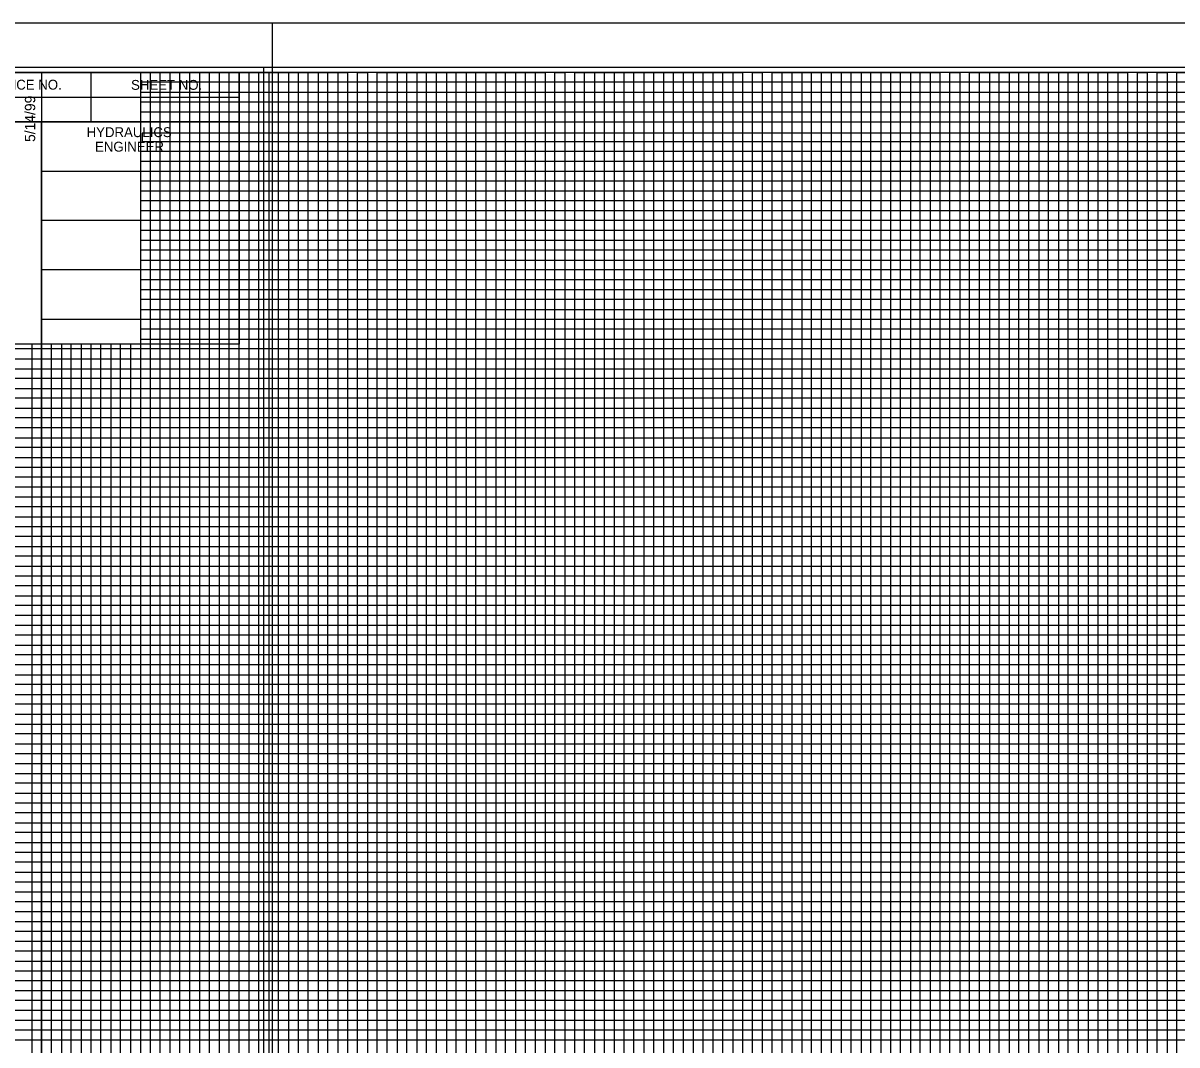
# Model space of a CAD drawing. Extents: x 2345490 to 2436403, y 465165 to 573888.
# Drawn here: x 2383107 to 2383692, y 541557 to 542075 of the extents above; entities that cross this region are included whole.
import ezdxf

# ---------------------------------------------------------------- set-up
doc = ezdxf.new("R2010")
doc.units = 0
for name, color, linetype in [('Old_Level_1', 7, 'Continuous'), ('Old_Level_18', 7, 'Continuous'), ('Old_Level_40', 7, 'Continuous'), ('Old_Level_41', 7, 'Continuous'), ('Old_Level_42', 7, 'Continuous'), ('Old_Level_43', 7, 'Continuous'), ('Old_Level_44', 7, 'Continuous'), ('Old_Level_50', 7, 'Continuous'), ('Old_Level_51', 7, 'Continuous'), ('Old_Level_52', 7, 'Continuous'), ('Old_Level_53', 7, 'Continuous')]:
    doc.layers.add(name, color=color, linetype=linetype)

msp = doc.modelspace()

# ---------------------------------------------------------------- linework, layer by layer
at = {"layer": 'Old_Level_1'}
msp.add_line((2383229.29875, 542052.0545), (2383229.29875, 542052.0545), dxfattribs=at)
at = {"layer": 'Old_Level_18'}
for points in [[(2383216.79875, 542049.5045), (2381716.79875, 542049.5045), (2381716.79875, 540999.5045), (2383216.79875, 540999.5045)], [(2384616.79875, 542049.5045), (2383116.79875, 542049.5045), (2383116.79875, 540999.5045), (2384616.79875, 540999.5045)]]:
    msp.add_lwpolyline(points, close=True, dxfattribs=at)
at = {"layer": 'Old_Level_40'}
for p, q in [((2383141.79875, 542049.4545), (2383141.79875, 542024.4545)), ((2383016.74875, 542036.9545), (2383216.79875, 542036.9545)), ((2383116.79875, 542024.4545), (2383116.79875, 541912.0045))]:
    msp.add_line(p, q, dxfattribs=at)
for points in [[(2383016.74875, 542049.5045), (2383216.79875, 542049.5045), (2383216.79875, 542024.4545), (2383016.74875, 542024.4545)], [(2383016.74875, 542024.4545), (2383116.79875, 542024.4545), (2383116.79875, 541911.9545), (2383016.74875, 541911.9545)], [(2383116.79875, 542024.4545), (2383216.79875, 542024.4545), (2383216.79875, 541911.9545), (2383116.79875, 541911.9545)]]:
    msp.add_lwpolyline(points, close=True, dxfattribs=at)
at = {"layer": 'Old_Level_41'}
for points in [[(2383116.79875, 542049.5045), (2383166.79875, 542049.5045), (2383166.79875, 541024.5045), (2383216.79875, 541024.5045), (2383216.79875, 542049.5045), (2383266.79875, 542049.5045), (2383266.79875, 541024.5045), (2383316.79875, 541024.5045), (2383316.79875, 542049.5045), (2383366.79875, 542049.5045), (2383366.79875, 541024.5045), (2383416.79875, 541024.5045), (2383416.79875, 542049.5045), (2383466.79875, 542049.5045), (2383466.79875, 541024.5045), (2383516.79875, 541024.5045), (2383516.79875, 542049.5045), (2383566.79875, 542049.5045), (2383566.79875, 541024.5045), (2383616.79875, 541024.5045), (2383616.79875, 542049.5045), (2383666.79875, 542049.5045), (2383666.79875, 541024.5045), (2383716.79875, 541024.5045)], [(2383191.79875, 541024.5045), (2383191.79875, 542049.5045), (2383241.79875, 542049.5045), (2383241.79875, 541024.5045), (2383291.79875, 541024.5045), (2383291.79875, 542049.5045), (2383341.79875, 542049.5045), (2383341.79875, 541024.5045), (2383391.79875, 541024.5045), (2383391.79875, 542049.5045), (2383441.79875, 542049.5045), (2383441.79875, 541024.5045), (2383491.79875, 541024.5045), (2383491.79875, 542049.5045), (2383541.79875, 542049.5045), (2383541.79875, 541024.5045), (2383591.79875, 541024.5045), (2383591.79875, 542049.5045), (2383641.79875, 542049.5045), (2383641.79875, 541024.5045), (2383691.79875, 541024.5045), (2383691.79875, 542049.5045), (2383741.79875, 542049.5045)], [(2383116.79875, 541999.5045), (2384416.74875, 541999.5045)], [(2383016.74875, 541949.5045), (2381716.79875, 541949.5045), (2381716.79875, 541899.4545), (2383216.79875, 541899.4545)], [(2384416.74875, 541949.5045), (2383116.79875, 541949.5045), (2383116.79875, 541899.4545), (2384616.79875, 541899.4545)], [(2383216.79875, 541874.5045), (2381716.79875, 541874.5045), (2381716.79875, 541924.5045), (2383016.74875, 541924.5045)], [(2384616.79875, 541874.5045), (2383116.79875, 541874.5045), (2383116.79875, 541924.5045), (2384416.74875, 541924.5045)], [(2383141.79875, 541911.9545), (2383141.79875, 541024.5045)], [(2383216.79875, 541849.5045), (2381716.79875, 541849.5045), (2381716.79875, 541799.5045), (2383216.79875, 541799.5045)], [(2384616.79875, 541849.5045), (2383116.79875, 541849.5045), (2383116.79875, 541799.5045), (2384616.79875, 541799.5045)], [(2383216.79875, 541774.5045), (2381716.79875, 541774.5045), (2381716.79875, 541824.5045), (2383216.79875, 541824.5045)], [(2384616.79875, 541774.5045), (2383116.79875, 541774.5045), (2383116.79875, 541824.5045), (2384616.79875, 541824.5045)], [(2383216.79875, 541749.5045), (2381716.79875, 541749.5045), (2381716.79875, 541699.5045), (2383216.79875, 541699.5045)], [(2384616.79875, 541749.5045), (2383116.79875, 541749.5045), (2383116.79875, 541699.5045), (2384616.79875, 541699.5045)], [(2383216.79875, 541649.5045), (2381716.79875, 541649.5045), (2381716.79875, 541599.5045), (2383216.79875, 541599.5045)], [(2384616.79875, 541649.5045), (2383116.79875, 541649.5045), (2383116.79875, 541599.5045), (2384616.79875, 541599.5045)]]:
    msp.add_lwpolyline(points, dxfattribs=at)
at = {"layer": 'Old_Level_42'}
for points in [[(2384416.74875, 541974.5045), (2383116.89875, 541974.5045), (2383116.89875, 542024.4545), (2384416.74875, 542024.4545)], [(2383066.79875, 541911.9545), (2383066.79875, 541024.5045), (2383116.79875, 541024.5045), (2383116.79875, 541911.9545)], [(2383166.79875, 541911.9545), (2383166.79875, 541024.5045), (2383216.79875, 541024.5045)], [(2383216.79875, 541674.5045), (2381716.79875, 541674.5045), (2381716.79875, 541724.5045), (2383216.79875, 541724.5045)], [(2384616.79875, 541674.5045), (2383116.79875, 541674.5045), (2383116.79875, 541724.5045), (2384616.79875, 541724.5045)], [(2383216.79875, 541574.5045), (2381716.79875, 541574.5045), (2381716.79875, 541624.5045), (2383216.79875, 541624.5045)], [(2384616.79875, 541574.5045), (2383116.79875, 541574.5045), (2383116.79875, 541624.5045), (2384616.79875, 541624.5045)]]:
    msp.add_lwpolyline(points, dxfattribs=at)
at = {"layer": 'Old_Level_43'}
for p, q in [((2383166.79875, 541869.5045), (2381766.79875, 541869.5045)), ((2381766.79875, 541864.5045), (2383166.79875, 541864.5045)), ((2384566.79875, 541869.5045), (2383166.79875, 541869.5045)), ((2383166.79875, 541869.5045), (2383166.79875, 541864.5045)), ((2383166.79875, 541864.5045), (2384566.79875, 541864.5045)), ((2383166.79875, 541844.5045), (2381766.79875, 541844.5045)), ((2384566.79875, 541844.5045), (2383166.79875, 541844.5045))]:
    msp.add_line(p, q, dxfattribs=at)
for points in [[(2383171.79875, 542049.5045), (2383176.79875, 542049.5045), (2383181.79875, 542049.5045), (2383186.79875, 542049.5045), (2383196.79875, 542049.5045), (2383163.74875, 542049.5045), (2383168.74875, 542049.5045), (2383126.79875, 542049.5045), (2383131.79875, 542049.5045), (2383136.79875, 542049.5045), (2383146.79875, 542049.5045), (2383151.79875, 542049.5045), (2383156.79875, 542049.5045), (2383161.79875, 542049.5045), (2383171.79875, 542049.5045), (2383171.79875, 541024.5045)], [(2383176.79875, 541024.5045), (2383176.79875, 542049.5045), (2383181.79875, 542049.5045), (2383181.79875, 541024.5045)], [(2383186.79875, 541024.5045), (2383186.79875, 542049.5045), (2383196.79875, 542049.5045), (2383196.79875, 541024.5045)], [(2383201.79875, 541024.5045), (2383201.79875, 542049.5045), (2383206.79875, 542049.5045), (2383206.79875, 541024.5045)], [(2383211.79875, 541024.5045), (2383211.79875, 542049.5045), (2383221.79875, 542049.5045), (2383221.79875, 541024.5045)], [(2383226.79875, 541024.5045), (2383226.79875, 542049.5045), (2383231.79875, 542049.5045), (2383231.79875, 541024.5045)], [(2383236.79875, 541024.5045), (2383236.79875, 542049.5045), (2383246.79875, 542049.5045), (2383246.79875, 541024.5045)], [(2383251.79875, 541024.5045), (2383251.79875, 542049.5045), (2383256.79875, 542049.5045), (2383256.79875, 541024.5045)], [(2383261.79875, 541024.5045), (2383261.79875, 542049.5045), (2383271.79875, 542049.5045), (2383271.79875, 541024.5045)], [(2383276.79875, 541024.5045), (2383276.79875, 542049.5045), (2383281.79875, 542049.5045), (2383281.79875, 541024.5045)], [(2383286.79875, 541024.5045), (2383286.79875, 542049.5045), (2383296.79875, 542049.5045), (2383296.79875, 541024.5045)], [(2383301.79875, 541024.5045), (2383301.79875, 542049.5045), (2383306.79875, 542049.5045), (2383306.79875, 541024.5045)], [(2383311.79875, 541024.5045), (2383311.79875, 542049.5045), (2383321.79875, 542049.5045), (2383321.79875, 541024.5045)], [(2383326.79875, 541024.5045), (2383326.79875, 542049.5045), (2383331.79875, 542049.5045), (2383331.79875, 541024.5045)], [(2383336.79875, 541024.5045), (2383336.79875, 542049.5045), (2383346.79875, 542049.5045), (2383346.79875, 541024.5045)], [(2383351.79875, 541024.5045), (2383351.79875, 542049.5045), (2383356.79875, 542049.5045), (2383356.79875, 541024.5045)], [(2383361.79875, 541024.5045), (2383361.79875, 542049.5045), (2383371.79875, 542049.5045), (2383371.79875, 541024.5045)], [(2383376.79875, 541024.5045), (2383376.79875, 542049.5045), (2383376.79875, 542049.5045), (2383381.79875, 542049.5045), (2383381.79875, 541024.5045)], [(2383386.79875, 541024.5045), (2383386.79875, 542049.5045), (2383396.79875, 542049.5045), (2383396.79875, 541024.5045)], [(2383401.79875, 541024.5045), (2383401.79875, 542049.5045), (2383406.79875, 542049.5045), (2383406.79875, 541024.5045)], [(2383411.79875, 541024.5045), (2383411.79875, 542049.5045), (2383421.79875, 542049.5045), (2383421.79875, 541024.5045)], [(2383426.79875, 541024.5045), (2383426.79875, 542049.5045), (2383431.79875, 542049.5045), (2383431.79875, 541024.5045)], [(2383436.79875, 541024.5045), (2383436.79875, 542049.5045), (2383446.79875, 542049.5045), (2383446.79875, 541024.5045)], [(2383451.79875, 541024.5045), (2383451.79875, 542049.5045), (2383456.79875, 542049.5045), (2383456.79875, 541024.5045)], [(2383461.79875, 541024.5045), (2383461.79875, 542049.5045), (2383471.79875, 542049.5045), (2383471.79875, 541024.5045)], [(2383476.79875, 541024.5045), (2383476.79875, 542049.5045), (2383481.79875, 542049.5045), (2383481.79875, 541024.5045)], [(2383486.79875, 541024.5045), (2383486.79875, 542049.5045), (2383496.79875, 542049.5045), (2383496.79875, 541024.5045)], [(2383501.79875, 542049.5045), (2383501.79875, 541024.5045), (2383506.79875, 541024.5045), (2383506.79875, 542049.5045)], [(2383501.79875, 542048.9045), (2383501.79875, 541024.5045), (2383506.79875, 541024.5045), (2383506.79875, 542048.9045)], [(2383511.79875, 541024.5045), (2383511.79875, 542049.5045), (2383521.79875, 542049.5045), (2383521.79875, 541024.5045)], [(2383526.79875, 541024.5045), (2383526.79875, 542049.5045), (2383531.79875, 542049.5045), (2383531.79875, 541024.5045)], [(2383536.79875, 541024.5045), (2383536.79875, 542049.5045), (2383546.79875, 542049.5045), (2383546.79875, 541024.5045)], [(2383551.79875, 541024.5045), (2383551.79875, 542049.5045), (2383556.79875, 542049.5045), (2383556.79875, 541024.5045)], [(2383561.79875, 541024.5045), (2383561.79875, 542049.5045), (2383571.79875, 542049.5045), (2383571.79875, 541024.5045)], [(2383576.79875, 541024.5045), (2383576.79875, 542049.5045), (2383581.79875, 542049.5045), (2383581.79875, 541024.5045)], [(2383586.79875, 541024.5045), (2383586.79875, 542049.5045), (2383596.79875, 542049.5045), (2383596.79875, 541024.5045)], [(2383601.79875, 541024.5045), (2383601.79875, 542049.5045), (2383606.79875, 542049.5045), (2383606.79875, 541024.5045)], [(2383611.79875, 541024.5045), (2383611.79875, 542049.5045), (2383621.79875, 542049.5045), (2383621.79875, 541024.5045)], [(2383626.79875, 541024.5045), (2383626.79875, 542049.5045), (2383631.79875, 542049.5045), (2383631.79875, 541024.5045)], [(2383636.79875, 541024.5045), (2383636.79875, 542049.5045), (2383646.79875, 542049.5045), (2383646.79875, 541024.5045)], [(2383651.79875, 542049.5045), (2383651.79875, 541024.5045), (2383656.79875, 541024.5045), (2383656.79875, 542049.5045), (2383661.79875, 542049.5045), (2383661.79875, 541024.5045), (2383671.79875, 541024.5045), (2383671.79875, 542049.5045), (2383676.79875, 542049.5045), (2383676.79875, 541024.5045), (2383681.79875, 541024.5045), (2383681.79875, 542049.5045), (2383686.79875, 542049.5045), (2383686.79875, 541024.5045)], [(2384416.74875, 542044.5045), (2383166.79875, 542044.5045), (2383166.79875, 542039.5045), (2384416.74875, 542039.5045)], [(2384416.74875, 542034.5045), (2383166.79875, 542034.5045), (2383166.79875, 542029.5045), (2384416.74875, 542029.5045)], [(2384416.74875, 542018.7545), (2383167.79875, 542018.7545), (2383167.79875, 542014.5045), (2384416.74875, 542014.5045)], [(2384416.74875, 542009.5045), (2383166.79875, 542009.5045), (2383166.79875, 542004.5045), (2384416.74875, 542004.5045)], [(2384416.74875, 541994.5045), (2383166.79875, 541994.5045), (2383166.79875, 541989.5045), (2384416.74875, 541989.5045)], [(2384416.74875, 541984.5045), (2383166.79875, 541984.5045), (2383166.79875, 541979.5045), (2384416.74875, 541979.5045)], [(2384416.74875, 541969.5045), (2383166.79875, 541969.5045), (2383166.79875, 541964.5045), (2384416.74875, 541964.5045)], [(2384416.74875, 541959.5045), (2383166.79875, 541959.5045), (2383166.79875, 541954.5045), (2384416.74875, 541954.5045)], [(2384416.74875, 541944.5045), (2383166.79875, 541944.5045), (2383166.79875, 541939.5045), (2384416.74875, 541939.5045)], [(2384416.74875, 541934.5045), (2383166.79875, 541934.5045), (2383166.79875, 541929.5045), (2384416.74875, 541929.5045)], [(2384416.74875, 541919.5045), (2383166.79875, 541919.5045), (2383166.79875, 541914.5045), (2384416.74875, 541914.5045)], [(2383111.79875, 541911.9545), (2383111.79875, 541024.5045), (2383121.79875, 541024.5045), (2383121.79875, 541911.9545)], [(2383126.79875, 541911.9545), (2383126.79875, 541024.5045), (2383131.79875, 541024.5045), (2383131.79875, 541911.9545)], [(2383136.79875, 541911.9545), (2383136.79875, 541024.5045), (2383146.79875, 541024.5045), (2383146.79875, 541911.9545)], [(2383151.79875, 541911.9545), (2383151.79875, 541024.5045), (2383156.79875, 541024.5045), (2383156.79875, 541911.9545)], [(2383161.79875, 541911.9545), (2383161.79875, 541024.5045), (2383171.79875, 541024.5045)], [(2383166.79875, 541909.5045), (2381766.79875, 541909.5045), (2381766.79875, 541909.5045), (2381766.79875, 541889.5045), (2383166.79875, 541889.5045)], [(2384566.79875, 541909.5045), (2383166.79875, 541909.5045), (2383166.79875, 541909.5045), (2383166.79875, 541889.5045), (2384566.79875, 541889.5045)], [(2381766.79875, 541904.5045), (2383166.79875, 541904.5045)], [(2383166.79875, 541904.5045), (2384566.79875, 541904.5045)], [(2383166.79875, 541894.5045), (2381766.79875, 541894.5045)], [(2384566.79875, 541894.5045), (2383166.79875, 541894.5045)], [(2383166.79875, 541884.5045), (2381766.79875, 541884.5045), (2381766.79875, 541879.5045), (2383166.79875, 541879.5045)], [(2384566.79875, 541884.5045), (2383166.79875, 541884.5045), (2383166.79875, 541879.5045), (2384566.79875, 541879.5045)], [(2383166.79875, 541859.5045), (2381766.79875, 541859.5045), (2381766.79875, 541854.5045), (2383166.79875, 541854.5045)], [(2384566.79875, 541859.5045), (2383166.79875, 541859.5045), (2383166.79875, 541854.5045), (2384566.79875, 541854.5045)], [(2383166.79875, 541839.5045), (2381766.79875, 541839.5045), (2381766.79875, 541834.5045), (2383166.79875, 541834.5045)], [(2384566.79875, 541839.5045), (2383166.79875, 541839.5045), (2383166.79875, 541834.5045), (2384566.79875, 541834.5045)], [(2383166.79875, 541829.5045), (2381766.79875, 541829.5045)], [(2384566.79875, 541829.5045), (2383166.79875, 541829.5045)], [(2381766.79875, 541819.5045), (2383166.79875, 541819.5045)], [(2383166.79875, 541819.5045), (2384566.79875, 541819.5045)], [(2383166.79875, 541814.5045), (2381766.79875, 541814.5045), (2381766.79875, 541809.5045), (2383166.79875, 541809.5045)], [(2384566.79875, 541814.5045), (2383166.79875, 541814.5045), (2383166.79875, 541809.5045), (2384566.79875, 541809.5045)], [(2383166.79875, 541804.5045), (2381766.79875, 541804.5045), (2381766.79875, 541794.5045), (2383166.79875, 541794.5045)], [(2384566.79875, 541804.5045), (2383166.79875, 541804.5045), (2383166.79875, 541794.5045), (2384566.79875, 541794.5045)], [(2383166.79875, 541789.5045), (2381766.79875, 541789.5045), (2381766.79875, 541784.5045), (2383166.79875, 541784.5045)], [(2384566.79875, 541789.5045), (2383166.79875, 541789.5045), (2383166.79875, 541784.5045), (2384566.79875, 541784.5045)], [(2383166.79875, 541779.5045), (2381766.79875, 541779.5045), (2381766.79875, 541769.5045), (2383166.79875, 541769.5045)], [(2384566.79875, 541779.5045), (2383166.79875, 541779.5045), (2383166.79875, 541769.5045), (2384566.79875, 541769.5045)], [(2383166.79875, 541764.5045), (2381766.79875, 541764.5045), (2381766.79875, 541759.5045), (2383166.79875, 541759.5045)], [(2384566.79875, 541764.5045), (2383166.79875, 541764.5045), (2383166.79875, 541759.5045), (2384566.79875, 541759.5045)], [(2383166.79875, 541754.5045), (2381766.79875, 541754.5045), (2381766.79875, 541744.5045), (2383166.79875, 541744.5045)], [(2384566.79875, 541754.5045), (2383166.79875, 541754.5045), (2383166.79875, 541744.5045), (2384566.79875, 541744.5045)], [(2383166.79875, 541739.5045), (2381766.79875, 541739.5045), (2381766.79875, 541734.5045), (2383166.79875, 541734.5045)], [(2384566.79875, 541739.5045), (2383166.79875, 541739.5045), (2383166.79875, 541734.5045), (2384566.79875, 541734.5045)], [(2383166.79875, 541729.5045), (2381766.79875, 541729.5045), (2381766.79875, 541719.5045), (2383166.79875, 541719.5045)], [(2384566.79875, 541729.5045), (2383166.79875, 541729.5045), (2383166.79875, 541719.5045), (2384566.79875, 541719.5045)], [(2383166.79875, 541714.5045), (2381766.79875, 541714.5045), (2381766.79875, 541709.5045), (2383166.79875, 541709.5045)], [(2384566.79875, 541714.5045), (2383166.79875, 541714.5045), (2383166.79875, 541709.5045), (2384566.79875, 541709.5045)], [(2383166.79875, 541704.5045), (2381766.79875, 541704.5045), (2381766.79875, 541694.5045), (2383166.79875, 541694.5045)], [(2384566.79875, 541704.5045), (2383166.79875, 541704.5045), (2383166.79875, 541694.5045), (2384566.79875, 541694.5045)], [(2383166.79875, 541689.5045), (2381766.79875, 541689.5045), (2381766.79875, 541684.5045), (2383166.79875, 541684.5045)], [(2384566.79875, 541689.5045), (2383166.79875, 541689.5045), (2383166.79875, 541684.5045), (2384566.79875, 541684.5045)], [(2383166.79875, 541679.5045), (2381766.79875, 541679.5045), (2381766.79875, 541669.5045), (2383166.79875, 541669.5045)], [(2384566.79875, 541679.5045), (2383166.79875, 541679.5045), (2383166.79875, 541669.5045), (2384566.79875, 541669.5045)], [(2383166.79875, 541664.5045), (2381766.79875, 541664.5045), (2381766.79875, 541659.5045), (2383166.79875, 541659.5045)], [(2384566.79875, 541664.5045), (2383166.79875, 541664.5045), (2383166.79875, 541659.5045), (2384566.79875, 541659.5045)], [(2383166.79875, 541654.5045), (2381766.79875, 541654.5045), (2381766.79875, 541644.5045), (2383166.79875, 541644.5045)], [(2384566.79875, 541654.5045), (2383166.79875, 541654.5045), (2383166.79875, 541644.5045), (2384566.79875, 541644.5045)], [(2383166.79875, 541639.5045), (2381766.79875, 541639.5045), (2381766.79875, 541634.5045), (2383166.79875, 541634.5045)], [(2384566.79875, 541639.5045), (2383166.79875, 541639.5045), (2383166.79875, 541634.5045), (2384566.79875, 541634.5045)], [(2383166.79875, 541629.5045), (2381766.79875, 541629.5045), (2381766.79875, 541619.5045), (2383166.79875, 541619.5045)], [(2384566.79875, 541629.5045), (2383166.79875, 541629.5045), (2383166.79875, 541619.5045), (2384566.79875, 541619.5045)], [(2383166.79875, 541614.5045), (2381766.79875, 541614.5045), (2381766.79875, 541609.5045), (2383166.79875, 541609.5045)], [(2384566.79875, 541614.5045), (2383166.79875, 541614.5045), (2383166.79875, 541609.5045), (2384566.79875, 541609.5045)], [(2383166.79875, 541604.5045), (2381766.79875, 541604.5045), (2381766.79875, 541594.5045), (2383166.79875, 541594.5045)], [(2384566.79875, 541604.5045), (2383166.79875, 541604.5045), (2383166.79875, 541594.5045), (2384566.79875, 541594.5045)], [(2383166.79875, 541589.5045), (2381766.79875, 541589.5045), (2381766.79875, 541584.5045), (2383166.79875, 541584.5045)], [(2384566.79875, 541589.5045), (2383166.79875, 541589.5045), (2383166.79875, 541584.5045), (2384566.79875, 541584.5045)], [(2383166.79875, 541579.5045), (2381766.79875, 541579.5045), (2381766.79875, 541569.5045), (2383166.79875, 541569.5045)], [(2384566.79875, 541579.5045), (2383166.79875, 541579.5045), (2383166.79875, 541569.5045), (2384566.79875, 541569.5045)], [(2383166.79875, 541564.5045), (2381766.79875, 541564.5045), (2381766.79875, 541559.5045), (2383166.79875, 541559.5045)], [(2384566.79875, 541564.5045), (2383166.79875, 541564.5045), (2383166.79875, 541559.5045), (2384566.79875, 541559.5045)]]:
    msp.add_lwpolyline(points, dxfattribs=at)
at = {"layer": 'Old_Level_50'}
msp.add_line((2383233.79875, 542074.5045), (2383233.79875, 542074.5045), dxfattribs=at)
for points in [[(2383229.29875, 542052.0545), (2381562.79875, 542052.0545), (2381562.79875, 540996.9545), (2383229.29875, 540996.9545)], [(2384629.29875, 542052.0545), (2382962.79875, 542052.0545), (2382962.79875, 540996.9545), (2384629.29875, 540996.9545)]]:
    msp.add_lwpolyline(points, close=True, dxfattribs=at)
at = {"layer": 'Old_Level_51'}
for points in [[(2383233.79875, 542074.5045), (2381549.79875, 542074.5045), (2381549.79875, 540974.5045), (2383233.79875, 540974.5045)], [(2384633.79875, 542074.5045), (2382949.79875, 542074.5045), (2382949.79875, 540974.5045), (2384633.79875, 540974.5045)]]:
    msp.add_lwpolyline(points, close=True, dxfattribs=at)
at = {"layer": 'Old_Level_52'}
msp.add_line((2383229.29875, 542052.0545), (2383229.29875, 542052.0545), dxfattribs=at)
at = {"layer": 'Old_Level_53'}
msp.add_line((2383229.29875, 542052.0545), (2383229.29875, 542052.0545), dxfattribs=at)

# ---------------------------------------------------------------- texts
at = {"layer": 'Old_Level_41'}
msp.add_text('5/14/99', height=5.25, rotation=90, dxfattribs=at).set_placement((2383113.54875, 542014.3045))
at = {"layer": 'Old_Level_44'}
for s, p in [('PROJECT REFERENCE NO.', (2383038.94875, 542040.8045)), ('SHEET NO.', (2383162.09875, 542040.7045)), ('HYDRAULICS', (2383139.59875, 542016.7545)), ('ENGINEER', (2383143.84875, 542009.4045))]:
    msp.add_text(s, height=5.0001, dxfattribs=at).set_placement(p)

doc.saveas('drawing.dxf')
